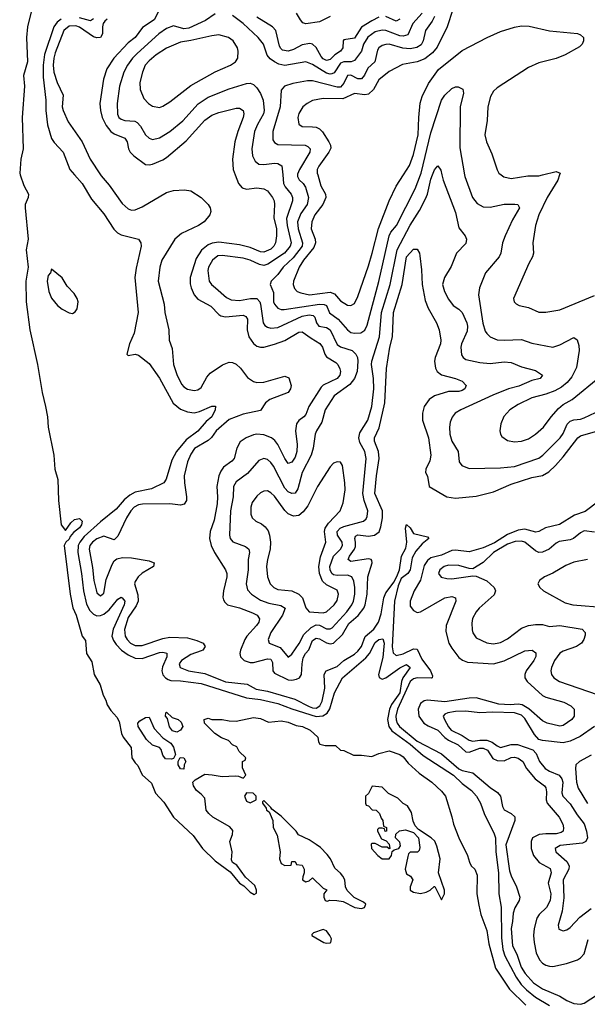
# Model space of a CAD drawing. Header units: inches. Extents: x 1305375 to 1407406, y 744550 to 841633.
# Tile 270 of 509: x 1365287 to 1368548, y 755234 to 760892. Entities that reach past the tile are written whole.
import ezdxf

# ---------------------------------------------------------------- set-up
doc = ezdxf.new("R2010")
doc.units = ezdxf.units.IN
doc.header["$MEASUREMENT"] = 0
doc.layers.add('B3765', color=7, linetype='Continuous')
doc.layers.add('B3766', color=7, linetype='Continuous')

msp = doc.modelspace()

# ---------------------------------------------------------------- linework, layer by layer
at = {"layer": 'B3765', "color": 5}
for points, elevation in [([(1365289.9, 760000), (1365310, 759938.8), (1365338, 759890), (1365335.8, 759870), (1365317.8, 759830), (1365317.1, 759810), (1365334.6, 759630), (1365324.6, 759570), (1365335.5, 759470), (1365322.2, 759390), (1365323.3, 759270), (1365344.7, 759110), (1365388, 758910), (1365415.6, 758750), (1365435.3, 758670), (1365446.3, 758610), (1365450.1, 758550), (1365482.7, 758390), (1365489.4, 758310), (1365504.8, 758250), (1365509.4, 758130), (1365525.4, 757990), (1365550, 757956.3), (1365579.5, 758000.5), (1365600.7, 758019.3), (1365630, 758026), (1365646, 758010), (1365642, 757990), (1365630, 757971.5), (1365595.1, 757944.9), (1365576.9, 757923.1), (1365570, 757906.3), (1365551.1, 757888.9), (1365542.4, 757870), (1365576.3, 757590), (1365592.7, 757512.7), (1365611.2, 757470), (1365646, 757350), (1365664.4, 757324.4), (1365670.3, 757250), (1365701.5, 757201.5), (1365715, 757130), (1365748.9, 757070), (1365765.5, 757010), (1365781.7, 756981.7), (1365790, 756954.8), (1365810, 756923), (1365844.4, 756884.4), (1365858.8, 756858.8), (1365871.8, 756790), (1365881.5, 756770), (1365926.4, 756710), (1365931.6, 756650), (1365950, 756621.7), (1365966.3, 756606.3), (1365990, 756553.7), (1366044.9, 756504.9), (1366067.1, 756447.1), (1366115.1, 756395.1), (1366170.2, 756310), (1366283.7, 756203.7), (1366337.3, 756130), (1366410, 756059.6), (1366495.6, 755995.6), (1366550, 755930.3), (1366574.2, 755914.2), (1366610, 755878.5), (1366634, 755866), (1366647, 755873), (1366646.6, 755890), (1366636.8, 755916.8), (1366584.7, 755964.7), (1366533.4, 756033.4), (1366509.2, 756050), (1366504.1, 756064.1), (1366506.6, 756110), (1366493.2, 756170), (1366509.2, 756210), (1366512.1, 756232.1), (1366494.2, 756254.2), (1366397.2, 756310), (1366373.2, 756330), (1366359, 756350), (1366350, 756418), (1366330, 756442), (1366302, 756462), (1366285.2, 756490), (1366281.2, 756510), (1366295.1, 756524.9), (1366350, 756555.8), (1366393.1, 756553.1), (1366450, 756542.4), (1366526.8, 756546.8), (1366544.7, 756544.7), (1366570, 756534), (1366586, 756550), (1366567.3, 756592.7), (1366566, 756630), (1366582, 756638), (1366586, 756650), (1366547.3, 756687.3), (1366534.6, 756714.6), (1366510, 756726), (1366486, 756750), (1366445.6, 756765.6), (1366408, 756790), (1366348, 756850), (1366346, 756870), (1366370, 756878), (1366390, 756871.3), (1366450, 756871), (1366490, 756862.8), (1366530, 756861), (1366630, 756882), (1366670, 756877.3), (1366716, 756856), (1366790, 756863.1), (1366830, 756855), (1366875.8, 756835.8), (1366911.3, 756830), (1366956, 756810), (1366998.8, 756770), (1367002.8, 756742.8), (1367012, 756730), (1367041.4, 756721.4), (1367102, 756722), (1367130, 756694), (1367150, 756692), (1367205.4, 756665.4), (1367250, 756666), (1367310, 756658), (1367350, 756676), (1367410, 756690.8), (1367470, 756670.4), (1367490, 756655.5), (1367519.2, 756619.2), (1367581.6, 756561.6), (1367655.5, 756510), (1367710, 756459.1), (1367732.4, 756430), (1367770, 756312), (1367779.1, 756270), (1367810.5, 756190), (1367859.1, 756090), (1367870.6, 756050.6), (1367881, 756030), (1367901, 756010), (1367915.5, 755975.5), (1367914, 755870), (1367924.2, 755804.2), (1367936.9, 755750), (1367970, 755658.8), (1367981.9, 755581.9), (1368021.2, 755441.2), (1368101.4, 755321.4), (1368195.5, 755230)], 840), ([(1365601.4, 760000), (1365645.4, 759950), (1365699.6, 759859.6), (1365770, 759776.5), (1365827.5, 759687.5), (1365847.9, 759667.9), (1365870, 759656.1), (1365970, 759630.5), (1365983, 759610), (1365983.7, 759590), (1365955.3, 759464.7), (1365947.6, 759410), (1365966.7, 759210), (1365944.9, 759090), (1365917.3, 759030), (1365902, 758970), (1365910, 758962), (1365949.3, 758970.7), (1365970, 758964), (1366030, 758915.5), (1366090, 758832), (1366168.1, 758688.1), (1366210, 758653.8), (1366250, 758638.3), (1366290, 758633.1), (1366320.2, 758639.8), (1366390.6, 758670.6), (1366411, 758671), (1366410.3, 758650), (1366390.2, 758610), (1366357.9, 758582.1), (1366310, 758526.7), (1366243.3, 758476.7), (1366188.1, 758410), (1366160, 758360), (1366127.7, 758252.3), (1366114, 758230), (1366044.6, 758195.4), (1365950, 758176.1), (1365920.3, 758159.7), (1365887.5, 758132.5), (1365840.3, 758079.7), (1365750, 758007.1), (1365657.8, 757922.2), (1365632.5, 757890), (1365623.1, 757870), (1365620.9, 757830), (1365641.3, 757710), (1365652.5, 757610), (1365670, 757533.8), (1365690, 757496.3), (1365710, 757475.7), (1365730, 757467.1), (1365750, 757467.7), (1365770, 757475.7), (1365799.9, 757500.1), (1365850, 757562), (1365870, 757574), (1365874.9, 757570), (1365890, 757550.4), (1365886.5, 757530), (1365823, 757390), (1365816.8, 757350), (1365825.1, 757325.1), (1365841.2, 757301.2), (1365872.4, 757270), (1365910, 757241.6), (1365950, 757222.5), (1365990, 757222.2), (1366090, 757255.6), (1366110, 757257.1), (1366131.9, 757251.9), (1366132.3, 757230), (1366106.7, 757173.3), (1366103.2, 757150), (1366110, 757127.9), (1366124, 757110), (1366139.8, 757099.8), (1366154.4, 757094.4), (1366210, 757093.5), (1366330, 757077.3), (1366590, 756994.4), (1366670, 756986.2), (1366770, 756962.6), (1366850, 756931.3), (1366990, 756888.5), (1367027.7, 756892.3), (1367053.1, 756906.9), (1367067.8, 756932.2), (1367095.5, 757024.5), (1367141.5, 757110), (1367275, 757225), (1367295.9, 757250), (1367330, 757312.3), (1367350, 757330.5), (1367373.4, 757333.4), (1367380.2, 757310), (1367377.9, 757270), (1367372.5, 757227.5), (1367348.3, 757130), (1367352, 757112), (1367370, 757102.7), (1367390, 757110.1), (1367470, 757166.7), (1367510, 757187.1), (1367530.1, 757170), (1367489.1, 757110.9), (1367480.6, 757090), (1367470, 757024.6), (1367423.7, 756956.3), (1367412.2, 756930), (1367399.4, 756870), (1367407.2, 756830), (1367425.9, 756805.9), (1367530, 756728.5), (1367604.2, 756664.2), (1367780.1, 756550), (1367830, 756502.3), (1367883.2, 756463.2), (1367911.7, 756430), (1367934.2, 756390), (1367956.1, 756330), (1368013.8, 756213.8), (1368020.6, 756190), (1368022.4, 756110), (1368038.7, 755990), (1368040.4, 755870), (1368053.3, 755793.3), (1368055.6, 755615.6), (1368062.4, 755550), (1368073.4, 755513.4), (1368139.5, 755390), (1368168.8, 755348.8), (1368198.5, 755318.5), (1368250, 755275), (1368330, 755226.8)], 860), ([(1365751.5, 760000), (1365754.9, 759994.9), (1365801.6, 759941.6), (1365875.7, 759835.7), (1365910, 759803.9), (1365930, 759798), (1365950, 759798.9), (1365990, 759815.7), (1366130, 759898.7), (1366170, 759909.5), (1366234, 759914), (1366270, 759908.4), (1366330, 759870.3), (1366369.2, 759830), (1366380.2, 759810), (1366384.7, 759790), (1366378.5, 759770), (1366346.2, 759730), (1366314.4, 759710), (1366216.1, 759663.9), (1366177.2, 759630), (1366104.2, 759510), (1366091.3, 759470), (1366082.5, 759390), (1366116.3, 759256.3), (1366121.5, 759210), (1366143.2, 759110), (1366144.7, 759050), (1366162.9, 759002.9), (1366169.6, 758910), (1366190, 758852.8), (1366217.3, 758797.3), (1366230, 758782.5), (1366250, 758769.5), (1366290, 758761.6), (1366310, 758765.7), (1366330, 758778.9), (1366361.8, 758838.2), (1366380.3, 758859.7), (1366452.1, 758907.9), (1366490, 758923.2), (1366510, 758921.4), (1366530, 758911.9), (1366555.5, 758890), (1366595.8, 758835.8), (1366630, 758813.6), (1366650, 758807.2), (1366690, 758808.3), (1366810, 758843.5), (1366833.4, 758833.4), (1366845.7, 758790), (1366843.6, 758770), (1366830.1, 758749.9), (1366724.6, 758710), (1366699, 758690), (1366670, 758645.4), (1366570, 758624.9), (1366490, 758595.2), (1366415.1, 758530), (1366388.6, 758491.4), (1366370, 758473), (1366291.8, 758428.2), (1366270, 758394.6), (1366250, 758351), (1366231.5, 758270), (1366232.9, 758230), (1366245.9, 758150), (1366245.5, 758130), (1366232.1, 758107.9), (1366210, 758101.9), (1366150, 758109.9), (1365992.1, 758107.9), (1365970, 758103.6), (1365945, 758090), (1365925.4, 758070), (1365901.2, 758030), (1365850, 757924), (1365830, 757904), (1365770, 757924), (1365730, 757908.9), (1365705.5, 757890), (1365689.5, 757870), (1365686.5, 757850), (1365704.4, 757744.4), (1365711.8, 757670), (1365725.1, 757614.9), (1365730, 757599.3), (1365750, 757582), (1365770, 757596.4), (1365784.3, 757675.7), (1365818, 757762), (1365830, 757781.6), (1365845.4, 757794.6), (1365877.8, 757802.2), (1365930, 757800.4), (1366030, 757783), (1366053.4, 757773.4), (1366058.9, 757770), (1366056, 757750), (1365989.4, 757710.6), (1365966.5, 757690), (1365950, 757664.2), (1365946.1, 757650), (1365966.3, 757586.3), (1365967.1, 757550), (1365955.6, 757524.4), (1365910, 757457), (1365888.6, 757388.6), (1365892.3, 757350), (1365903.9, 757330), (1365923.8, 757310), (1365950, 757296.2), (1365990, 757296.1), (1366110, 757336), (1366150, 757344.6), (1366250, 757339.5), (1366304.9, 757324.9), (1366341.3, 757310), (1366351.8, 757290), (1366338.5, 757270), (1366330, 757264.8), (1366270, 757244.6), (1366216.6, 757210), (1366203.5, 757190), (1366209.2, 757169.2), (1366256.4, 757150), (1366350, 757135.2), (1366470, 757087), (1366592.9, 757072.9), (1366645.6, 757045.6), (1366710, 757033.9), (1366866.8, 756986.8), (1366950, 756945), (1366970, 756937.2), (1366990, 756936.1), (1367011.6, 756948.4), (1367023.9, 756976.1), (1367039.7, 757050), (1367035.8, 757130), (1367047.6, 757150), (1367110, 757174.8), (1367150, 757209.3), (1367210, 757245.8), (1367230, 757263.6), (1367250.2, 757290), (1367272.6, 757347.4), (1367321, 757390), (1367348.9, 757430), (1367363, 757477), (1367378.3, 757570), (1367390, 757598.4), (1367438.2, 757661.8), (1367458.3, 757701.7), (1367468.4, 757730), (1367480.8, 757810), (1367505.1, 757854.9), (1367512.1, 757890), (1367503, 757970), (1367510, 757991), (1367530, 757972.7), (1367550, 757939.5), (1367630, 757920.4), (1367638, 757910), (1367599.7, 757880.3), (1367562.1, 757837.9), (1367541.1, 757798.9), (1367529.6, 757730), (1367516.1, 757710), (1367478.2, 757681.8), (1367461.2, 757638.8), (1367440.8, 757550), (1367427.3, 757287.4), (1367433.4, 757253.4), (1367450, 757238.9), (1367490, 757248.7), (1367550, 757276), (1367570, 757275.8), (1367596.8, 757216.8), (1367648.1, 757150), (1367658.5, 757121.5), (1367656.4, 757110), (1367652, 757108), (1367570, 757110.7), (1367550, 757103.8), (1367531.2, 757088.8), (1367457.8, 756930), (1367448.2, 756890), (1367449.1, 756869.2), (1367455.8, 756850), (1367469.7, 756830), (1367570, 756745.7), (1367710, 756672.8), (1367810, 756587.9), (1367830, 756578.3), (1367890, 756564.2), (1367990, 756479.2), (1368031.9, 756451.9), (1368050.1, 756430.1), (1368061.5, 756370), (1368070, 756351.4), (1368110.2, 756330), (1368131, 756311), (1368131.9, 756290), (1368080.2, 756150), (1368100.5, 756000.5), (1368110, 755972.2), (1368141.5, 755910), (1368160.7, 755850), (1368157.5, 755830), (1368131.1, 755788.9), (1368121.9, 755758.1), (1368118.8, 755710), (1368110.4, 755670), (1368118.2, 755570), (1368142.6, 755522.6), (1368167.6, 755447.6), (1368191.1, 755411.1), (1368238.4, 755358.4), (1368290, 755324), (1368390, 755282), (1368430, 755255.4), (1368470, 755238.3), (1368510, 755235.3), (1368530, 755241.1), (1368650, 755320.1)], 880), ([(1366524.2, 760000), (1366543, 759950), (1366564.9, 759924.9), (1366590, 759917.9), (1366650, 759925.1), (1366690, 759919.8), (1366710, 759907.5), (1366739.2, 759870), (1366748.3, 759850), (1366750.6, 759830), (1366747.4, 759752.6), (1366762.1, 759690), (1366762.5, 759650), (1366756.5, 759610), (1366747.1, 759590), (1366730, 759572.5), (1366690, 759556.7), (1366670, 759558), (1366610, 759583.1), (1366550, 759597.6), (1366430, 759612.4), (1366391.7, 759608.3), (1366370, 759598.1), (1366331.7, 759568.3), (1366300.7, 759519.3), (1366265.9, 759410), (1366265.8, 759374.2), (1366271.9, 759350), (1366290, 759310.2), (1366310, 759285.1), (1366385.4, 759245.4), (1366430, 759196.8), (1366441.7, 759190), (1366470, 759183.6), (1366570, 759193), (1366586.8, 759186.8), (1366596.1, 759170), (1366593.4, 759110), (1366603.1, 759070), (1366630, 759030.2), (1366650, 759015.9), (1366670, 759009.5), (1366690, 759010.7), (1366750, 759026.8), (1366810, 759049.2), (1366890, 759095.7), (1366910, 759098.9), (1366960.9, 759060.9), (1367011.7, 759031.7), (1367026.8, 759010), (1367039.4, 758970), (1367050, 758953.8), (1367102.4, 758922.4), (1367115.2, 758910), (1367126.3, 758886.3), (1367129.5, 758870), (1367125.8, 758850), (1367110.5, 758830.5), (1367030, 758791.7), (1367019.3, 758780.7), (1366948.9, 758670), (1366930, 758622.5), (1366920.1, 758610), (1366890.5, 758589.5), (1366876.4, 758570), (1366871.5, 758530), (1366880.1, 758450), (1366879.1, 758410), (1366870, 758378.4), (1366850, 758349.8), (1366830, 758342), (1366810, 758369.8), (1366770.4, 758450.4), (1366753.1, 758473.1), (1366732.7, 758490), (1366690, 758507.3), (1366650.1, 758509.9), (1366630, 758506.2), (1366587.1, 758490), (1366554, 758466), (1366534.8, 758430), (1366518.5, 758370), (1366504.9, 758355.1), (1366458.6, 758321.4), (1366442.1, 758297.9), (1366430.5, 758270), (1366418.8, 758210), (1366423.7, 758150), (1366421.7, 758110), (1366403.7, 758016.3), (1366381.9, 757950), (1366378.2, 757910), (1366387.7, 757870), (1366405.5, 757830), (1366470.1, 757730.1), (1366476.8, 757710), (1366476.8, 757690), (1366457.5, 757610), (1366454.4, 757574.4), (1366457.8, 757557.8), (1366464.4, 757544.4), (1366480.3, 757530), (1366550, 757512.1), (1366624.4, 757484.4), (1366651.1, 757470), (1366665, 757450), (1366660.8, 757430), (1366647.3, 757410), (1366592.2, 757350), (1366580.1, 757330), (1366554.6, 757270), (1366550.9, 757250), (1366554.7, 757230), (1366576.9, 757210), (1366610, 757198.5), (1366630, 757197.5), (1366710, 757220.1), (1366730, 757216.6), (1366738.6, 757198.6), (1366740.5, 757150), (1366750, 757137.7), (1366830, 757099.6), (1366850, 757097.4), (1366877.8, 757102.2), (1366894.5, 757110), (1366906.4, 757130), (1366908.8, 757190), (1366915.3, 757224.7), (1366929.2, 757250), (1366948.2, 757271.8), (1366970, 757325.3), (1366990, 757338.1), (1367010, 757334.3), (1367050, 757310.8), (1367070, 757305.8), (1367090, 757310.1), (1367141.1, 757358.9), (1367177.5, 757422.5), (1367232.1, 757467.9), (1367264.3, 757510), (1367272.3, 757530), (1367283.8, 757590), (1367286.7, 757690), (1367312.6, 757770), (1367310, 757784.5), (1367306.9, 757790), (1367290, 757793.8), (1367190, 757779.2), (1367173.6, 757790), (1367181.6, 757810), (1367210.7, 757849.3), (1367216.1, 757863.9), (1367216.6, 757890), (1367211.6, 757910), (1367216, 757924), (1367230, 757932), (1367290, 757924.2), (1367324.8, 757930), (1367351.7, 757948.3), (1367362.7, 757977.3), (1367372.2, 758030), (1367370.7, 758070), (1367326.4, 758170), (1367335.9, 758270), (1367351.9, 758370), (1367348.5, 758410), (1367325.6, 758470), (1367325.6, 758490), (1367353.1, 758546.9), (1367385.4, 758690), (1367393.4, 758886.6), (1367413.4, 759010), (1367428.1, 759070), (1367434.2, 759210), (1367484.7, 759370), (1367509.9, 759530), (1367550, 759572.6), (1367570, 759572.4), (1367583.2, 759550), (1367585.9, 759534.2), (1367595.1, 759455.1), (1367598.7, 759370), (1367617.4, 759277.4), (1367634.1, 759234.1), (1367682, 759150), (1367697.7, 759110), (1367706.2, 759050), (1367705, 759030), (1367673.4, 758950), (1367671, 758930), (1367675.6, 758890), (1367686.2, 758870), (1367710, 758851.8), (1367790, 758830.1), (1367830, 758814), (1367851.2, 758790), (1367845.2, 758770), (1367830, 758760.6), (1367810, 758756.1), (1367750, 758754.7), (1367670.4, 758729.6), (1367639.3, 758710), (1367610.1, 758669.9), (1367601.8, 758630), (1367600.6, 758590), (1367635.2, 758490), (1367648.9, 758390), (1367643, 758357), (1367620.2, 758310), (1367618.5, 758290), (1367629.3, 758269.3), (1367640.2, 758210), (1367740.3, 758150), (1367790, 758141.6), (1367910, 758154.4), (1368010, 758179.3), (1368110, 758222.4), (1368230, 758260.9), (1368290, 758272.2), (1368326.9, 758293.1), (1368366.1, 758330), (1368410, 758380.2), (1368493, 758490), (1368510, 758499.9), (1368595.3, 758524.7)], 920), ([(1366798, 760000), (1366803, 759950), (1366812, 759932), (1366847.2, 759890), (1366854.3, 759870), (1366855.1, 759850), (1366820.2, 759750), (1366824.1, 759710), (1366846.7, 759610), (1366840.9, 759590), (1366807.3, 759550), (1366713, 759487), (1366690, 759480.1), (1366664.3, 759484.3), (1366610, 759509.5), (1366570, 759521.7), (1366450, 759536.4), (1366425.9, 759534.1), (1366395.3, 759510), (1366371.4, 759470), (1366367.3, 759450), (1366375.5, 759390), (1366388.5, 759370), (1366411, 759350), (1366475.8, 759295.8), (1366501.7, 759281.7), (1366550, 759277.7), (1366613.2, 759290), (1366650, 759288.9), (1366666.4, 759270), (1366670, 759257.6), (1366685.3, 759150), (1366695.4, 759135.4), (1366710, 759125), (1366730, 759119.3), (1366770, 759123.9), (1366910, 759188.7), (1366950, 759195.7), (1366972, 759192), (1366981.6, 759181.6), (1366991.8, 759150), (1367005.4, 759130), (1367050, 759122.8), (1367070, 759109.5), (1367110, 759026), (1367130, 759011.6), (1367196.8, 758990), (1367218.4, 758970), (1367227, 758950), (1367230.1, 758929.9), (1367225.5, 758870), (1367210.7, 758830), (1367183.7, 758796.3), (1367092.7, 758730), (1367042.1, 758650), (1367021.8, 758578.2), (1366992, 758530), (1366985, 758510), (1366973.1, 758430), (1366961.1, 758390), (1366910.1, 758289.9), (1366884.4, 758195.6), (1366870, 758170.7), (1366850, 758169.3), (1366830, 758179.6), (1366810, 758199), (1366745.5, 758325.5), (1366730, 758347), (1366710, 758364.1), (1366690, 758369.8), (1366661.6, 758358.4), (1366596, 758284), (1366530, 758236.8), (1366515.3, 758210), (1366513, 758150), (1366497.2, 758070), (1366492.1, 757930), (1366496.6, 757910), (1366510.7, 757890.7), (1366584.4, 757864.4), (1366603.2, 757850), (1366606.3, 757830), (1366599.9, 757790), (1366599.3, 757730), (1366588.8, 757650), (1366596.3, 757616.3), (1366618.2, 757590), (1366670, 757556.3), (1366718.5, 757538.5), (1366786.6, 757526.6), (1366811.5, 757510), (1366797.5, 757470), (1366728.9, 757370), (1366714.5, 757330), (1366720.9, 757310), (1366784, 757284), (1366830, 757228.7), (1366850, 757245.3), (1366892.3, 757307.7), (1366920, 757360), (1366960.9, 757399.1), (1366990, 757414.3), (1367010, 757412), (1367050, 757391.7), (1367070, 757391.5), (1367081.6, 757398.4), (1367165.7, 757490), (1367196, 757530), (1367205.4, 757550), (1367212.4, 757590), (1367211.7, 757630), (1367206, 757666), (1367195.7, 757690), (1367170, 757700.9), (1367110, 757697.9), (1367090, 757702.8), (1367080.6, 757710), (1367070, 757729.8), (1367069.4, 757750.6), (1367089.5, 757810), (1367130.6, 757849.4), (1367141.6, 757870), (1367139.5, 757890), (1367112.8, 757930), (1367110.8, 757950), (1367128.3, 757970), (1367150, 757980.2), (1367262, 758010), (1367277, 758022.9), (1367283.7, 758036.3), (1367286.5, 758070), (1367265.8, 758130), (1367259.1, 758170), (1367278.2, 758370), (1367269.4, 758410), (1367241.9, 758461.9), (1367235.2, 758490), (1367241.5, 758518.5), (1367286.5, 758590), (1367309.9, 758670), (1367322.2, 758770), (1367320.1, 758830), (1367308.5, 758910), (1367310.4, 758930), (1367353.4, 759070), (1367365.5, 759210), (1367415.7, 759370), (1367455.9, 759570), (1367530, 759711.5), (1367584.3, 759795.7), (1367618.4, 759861.6), (1367629.5, 759890), (1367650, 759974.9), (1367659.4, 760000)], 940), ([(1366883, 760000), (1366882.3, 759990), (1366891.9, 759971.9), (1366915.3, 759950), (1366929.4, 759929.4), (1366945.3, 759870), (1366937.6, 759830), (1366901.5, 759778.5), (1366883.1, 759730), (1366885.9, 759690), (1366911.8, 759610), (1366909.4, 759590), (1366857.5, 759522.5), (1366801, 759470), (1366770, 759428.3), (1366731.9, 759390), (1366726.7, 759370), (1366744.3, 759324.3), (1366745, 759270), (1366750, 759257.3), (1366770, 759234), (1366790, 759226.6), (1366806.5, 759226.5), (1367010, 759257.2), (1367035.7, 759255.7), (1367048.9, 759248.9), (1367067.6, 759207.6), (1367115.9, 759170), (1367170, 759109.3), (1367190, 759094.8), (1367209.8, 759090.2), (1367247.1, 759092.9), (1367270, 759108.2), (1367283.6, 759136.4), (1367350, 759387.2), (1367409.7, 759650.3), (1367419.4, 759670), (1367452.2, 759710), (1367559.3, 759920.7), (1367588.9, 760000)], 960), ([(1366999.4, 760000), (1367016.4, 759936.4), (1367043.5, 759890), (1367045.4, 759870), (1367029.2, 759830), (1366983.3, 759770), (1366966.1, 759730), (1366961.5, 759690), (1366984, 759630), (1366987, 759610), (1366976.6, 759583.4), (1366917.5, 759510), (1366892.1, 759470), (1366860.5, 759390), (1366858.5, 759370), (1366866.5, 759346.5), (1366880.9, 759330), (1366901.4, 759321.4), (1366951, 759311), (1367070, 759325.1), (1367096, 759316), (1367130, 759277.1), (1367170, 759252.3), (1367190, 759249.2), (1367210, 759261.7), (1367230, 759301.6), (1367290, 759476.5), (1367312.9, 759550), (1367347.6, 759692.4), (1367409.3, 759850), (1367450, 759934.2), (1367491.5, 760000)], 980), ([(1367712.8, 760000), (1367720.2, 759970), (1367790, 759784.4), (1367810, 759695.5), (1367847, 759650), (1367854.9, 759630), (1367850, 759606.3), (1367796.8, 759550), (1367766.8, 759473.2), (1367727.1, 759410), (1367716.2, 759370), (1367727.3, 759330), (1367750, 759285.3), (1367778.3, 759250), (1367810, 759229.2), (1367829.1, 759209.1), (1367856.4, 759150), (1367860.1, 759130), (1367857.4, 759102.6), (1367825.5, 759030), (1367821.2, 759010), (1367825.2, 758965.2), (1367834.3, 758950), (1367850, 758939.7), (1367930, 758922.5), (1367990, 758916.2), (1368070, 758925.1), (1368110, 758922.7), (1368170, 758896.3), (1368250, 758876.3), (1368290.3, 758850), (1368278, 758830), (1368230, 758819.3), (1368153.9, 758786.1), (1368095, 758770), (1368005.1, 758734.9), (1367822.4, 758650), (1367788.7, 758630), (1367772.1, 758607.9), (1367761.1, 758578.9), (1367755.9, 758550), (1367758.5, 758510), (1367770.2, 758470), (1367806.2, 758410), (1367812, 758352.1), (1367827.2, 758330), (1367870, 758312.6), (1368050, 758315.9), (1368130, 758325.1), (1368270, 758372), (1368293.2, 758390), (1368392.4, 758490), (1368410, 758513.7), (1368433, 758567), (1368450, 758585), (1368470, 758592.7), (1368510, 758596.6), (1368530, 758603.4), (1368627.7, 758650)], 940), ([(1367841.9, 760000), (1367843.5, 759990), (1367889.1, 759869.1), (1367915, 759835), (1367950, 759816.3), (1367990, 759815.1), (1368070, 759830.7), (1368131, 759831), (1368148.9, 759828.9), (1368159, 759810), (1368118, 759742), (1368076.2, 759650), (1368060.8, 759610), (1368051.1, 759550), (1368041.2, 759530), (1367962.3, 759437.7), (1367928.4, 759350), (1367922.2, 759310), (1367948, 759148), (1367962.1, 759102.1), (1367970, 759087.8), (1367989.5, 759069.5), (1368030, 759052.8), (1368070, 759049.4), (1368170, 759053.5), (1368230, 759033.4), (1368350, 759010.2), (1368390, 759023.5), (1368470, 759064.9), (1368490, 759052), (1368499.6, 759019.6), (1368500.5, 758990), (1368486.7, 758893.3), (1368460.1, 758839.9), (1368432.5, 758807.5), (1368399.4, 758780.6), (1368361.7, 758758.3), (1368310, 758739.1), (1368230, 758719.8), (1368150, 758681.1), (1368103.6, 758650), (1368068.3, 758611.7), (1368050.4, 758570.4), (1368045.3, 758530), (1368048.7, 758510), (1368056.9, 758496.9), (1368090, 758473.6), (1368130, 758466.7), (1368170, 758470.2), (1368210, 758484.3), (1368250.9, 758510), (1368296.4, 758550), (1368340.3, 758610), (1368382.4, 758657.6), (1368410, 758680.6), (1368461.1, 758710), (1368620.9, 758839.1)], 960), ([(1368054, 760000), (1368069.4, 759989.4), (1368110, 759978.9), (1368206.1, 759993.9), (1368270, 759995.3), (1368290.4, 760000)], 980), ([(1368388.8, 760000), (1368378.9, 759970), (1368317.3, 759870), (1368269.5, 759770), (1368251, 759710), (1368235.2, 759610), (1368239.1, 759550), (1368234.2, 759530), (1368212.2, 759490), (1368124.9, 759290), (1368128.2, 759270), (1368139, 759259), (1368156, 759250), (1368210, 759238), (1368270, 759211.7), (1368310, 759210.3), (1368390, 759224.2), (1368590, 759306.7)], 980), ([(1368614.9, 758125.1), (1368535, 758065), (1368474.8, 758045.2), (1368389.2, 757990.8), (1368307.2, 757972.8), (1368270, 757950.5), (1368253, 757947), (1368190, 757963.8), (1368150, 757959.2), (1368090, 757934.3), (1368014.3, 757885.7), (1367950, 757857.9), (1367870, 757834.9), (1367790, 757844.4), (1367770, 757842), (1367710, 757815.1), (1367650, 757799.8), (1367630, 757784.7), (1367610, 757755), (1367589.3, 757670.7), (1367553, 757610), (1367529.4, 757550), (1367530, 757521.5), (1367550, 757497.8), (1367570, 757485.5), (1367590, 757488.5), (1367729.9, 757570.1), (1367770, 757577.3), (1367790.1, 757570.1), (1367793, 757550), (1367738.1, 757410), (1367735.8, 757375.8), (1367753.3, 757310), (1367770, 757279.7), (1367810, 757227.3), (1367831, 757211), (1367859.9, 757199.9), (1368009.9, 757190.1), (1368070, 757208.5), (1368190, 757264.7), (1368230.7, 757270), (1368253.3, 757253.3), (1368253, 757233), (1368241, 757210), (1368196.4, 757150), (1368188.4, 757130), (1368190.1, 757110), (1368203.5, 757090), (1368290, 757009.5), (1368310, 756998.4), (1368412.4, 756970), (1368453, 756950), (1368473, 756930), (1368473, 756890), (1368459.3, 756870), (1368410, 756836.4), (1368390, 756831.8), (1368318, 756850), (1368290, 756863.7), (1368212.7, 756932.7), (1368174.7, 756954.7), (1368150, 756959.1), (1368104.5, 756955.5), (1368039, 756959), (1367910, 756995.5), (1367870, 756994.2), (1367730, 756971.7), (1367630, 756981.7), (1367610, 756978.2), (1367590, 756963), (1367575.9, 756930), (1367579.6, 756890), (1367609.6, 756849.6), (1367633.9, 756833.9), (1367690, 756809.7), (1367730, 756766.9), (1367750, 756752.3), (1367806, 756726), (1367850, 756685.4), (1367870, 756683.7), (1367930, 756705.2), (1367950, 756706.2), (1367974.3, 756694.3), (1368005.9, 756645.9), (1368030, 756635.1), (1368070, 756632.8), (1368110, 756652.2), (1368130, 756653.6), (1368150, 756648), (1368177.3, 756630), (1368197.9, 756590), (1368249.1, 756529.1), (1368302.7, 756490), (1368310, 756478.3), (1368314.3, 756454.3), (1368312.5, 756410), (1368317.8, 756390), (1368386.3, 756310), (1368407.1, 756270), (1368411.3, 756248.7), (1368409.3, 756230), (1368398.2, 756221.8), (1368370, 756214.8), (1368310, 756214.7), (1368270.7, 756209.3), (1368232.9, 756190), (1368224.9, 756170), (1368226.2, 756130), (1368238.1, 756090), (1368272.5, 756050), (1368335.1, 756015.1), (1368340.9, 755990), (1368323.4, 755930), (1368339, 755870), (1368334, 755830), (1368313.6, 755790), (1368271.1, 755750), (1368258.9, 755730), (1368241.9, 755670), (1368238.6, 755630), (1368242.3, 755590), (1368254.4, 755530), (1368273.3, 755490), (1368290, 755471.5), (1368310, 755459.5), (1368330, 755452.6), (1368350, 755452.1), (1368428.5, 755468.5), (1368492.6, 755490), (1368510, 755500.6), (1368530, 755524.4), (1368553.3, 755606.7)], 920), ([(1368590, 757946.2), (1368530, 757954.5), (1368510, 757944.2), (1368468.8, 757911.2), (1368450, 757903), (1368387.2, 757892.8), (1368370, 757884.5), (1368329.3, 757850), (1368290, 757831.8), (1368270, 757830.9), (1368250, 757839.6), (1368190, 757889.3), (1368170, 757894.8), (1368133.1, 757893.1), (1368090, 757877.9), (1368010, 757830.3), (1367950, 757772.4), (1367890, 757736.9), (1367870, 757737.7), (1367810, 757755.7), (1367750, 757757), (1367725.2, 757750), (1367701.6, 757730), (1367693.1, 757710), (1367708.6, 757688.6), (1367740.7, 757680.7), (1367770, 757679.3), (1367890, 757695.5), (1367910, 757694.4), (1367970, 757667.5), (1368013.8, 757630), (1368019.7, 757610), (1368012.9, 757587.1), (1367926, 757510), (1367909.3, 757490), (1367889, 757451), (1367884.1, 757424.1), (1367886.1, 757386.1), (1367890, 757368.2), (1367910, 757340.3), (1367971.4, 757311.4), (1368006.3, 757306.3), (1368030, 757308.8), (1368050, 757314), (1368090, 757335.1), (1368170, 757394.6), (1368210, 757410.1), (1368250, 757417.3), (1368290, 757415.7), (1368330, 757405.9), (1368390, 757411.3), (1368518.8, 757390), (1368536.3, 757370), (1368535.9, 757355.9), (1368528.4, 757330), (1368514.9, 757310), (1368486.7, 757290), (1368410, 757263.7), (1368390, 757252.1), (1368360.1, 757210), (1368341.7, 757170), (1368338.5, 757150), (1368341.6, 757130), (1368354.9, 757110), (1368389.1, 757089.1), (1368715.7, 756975.7)], 940), ([(1368550, 757790.8), (1368470, 757773.9), (1368424, 757756), (1368350, 757712), (1368302, 757690), (1368273.4, 757670), (1368263, 757650), (1368275.5, 757630), (1368296.3, 757610), (1368421.3, 757541.3), (1368464.7, 757530), (1368654.4, 757514.4)], 960), ([(1368589.7, 756829.7), (1368506.4, 756773.6), (1368450, 756746.8), (1368410, 756736.1), (1368289.9, 756749.9), (1368270, 756756.5), (1368244, 756784), (1368190, 756875.6), (1368170, 756894.8), (1368130, 756909.9), (1368006.2, 756913.8), (1367930, 756908.6), (1367850, 756917.9), (1367790, 756915.9), (1367747.7, 756910), (1367730, 756901.7), (1367719.6, 756890), (1367727.4, 756870), (1367750, 756828.1), (1367765.4, 756810), (1367830, 756778.1), (1367870, 756751.4), (1367890, 756747.2), (1367930, 756752.6), (1367971.4, 756751.4), (1368001.4, 756741.4), (1368030, 756719.4), (1368050, 756710.5), (1368110, 756727.6), (1368146.3, 756726.3), (1368235.6, 756695.6), (1368254.7, 756674.7), (1368274.4, 756630), (1368305.1, 756590), (1368330, 756574.3), (1368386, 756550), (1368401.8, 756530), (1368407, 756510), (1368401.9, 756450), (1368408.1, 756430), (1368450, 756387), (1368490, 756322.2), (1368530.5, 756270.5), (1368544.4, 756230), (1368548.8, 756191.2), (1368539.3, 756170), (1368520.3, 756159.7), (1368392.5, 756147.5), (1368362.8, 756130), (1368366.5, 756110), (1368430, 756054.8), (1368443, 756030), (1368442.3, 756010), (1368409.1, 755950), (1368413.9, 755846.1), (1368403.3, 755770), (1368380.9, 755690), (1368385.4, 755665.4), (1368410, 755657.4), (1368430, 755662), (1368450, 755675.6), (1368505.2, 755734.8), (1368570, 755784.1)], 940), ([(1368570, 756666.2), (1368503.1, 756630), (1368482.9, 756610), (1368479.8, 756590), (1368486.2, 756510), (1368495.3, 756475.3), (1368548.7, 756388.7)], 960)]:
    msp.add_lwpolyline(points, dxfattribs=dict(at, elevation=elevation))
for points, elevation in [([(1365470, 759458), (1365462.8, 759437.2), (1365450, 759422), (1365443.8, 759390), (1365454, 759330), (1365470, 759291), (1365504.4, 759250), (1365530, 759228.7), (1365570, 759208), (1365590, 759204), (1365606.3, 759213.7), (1365616, 759230), (1365622.7, 759270), (1365617.2, 759290), (1365598.9, 759318.9), (1365560.2, 759360.2), (1365530, 759408)], 860), ([(1367110, 758351.1), (1367090, 758343), (1367070, 758322.4), (1366997.5, 758210), (1366941.8, 758098.2), (1366916.2, 758063.8), (1366890, 758042.2), (1366859.5, 758039.5), (1366830, 758051.9), (1366811, 758071), (1366750, 758153.7), (1366730, 758172.5), (1366710, 758183.8), (1366690, 758182.8), (1366670, 758172.8), (1366650, 758154.7), (1366622.7, 758117.3), (1366615, 758090), (1366615.2, 758050), (1366622, 758030), (1366644.4, 758010), (1366675.2, 757995.2), (1366698, 757978), (1366714.8, 757954.8), (1366722.8, 757930), (1366727.3, 757890), (1366725.7, 757850), (1366710.1, 757790), (1366705.7, 757750), (1366710.8, 757690), (1366724.9, 757650), (1366746.9, 757630), (1366770, 757618.4), (1366850, 757609.2), (1366890.5, 757590.5), (1366910.9, 757570), (1366931.7, 757511.7), (1366950, 757490.3), (1367030, 757483.6), (1367050, 757490.2), (1367093.6, 757530), (1367110, 757555.3), (1367118.7, 757590), (1367110, 757613.8), (1367050, 757644.2), (1367026.5, 757666.5), (1367009.2, 757709.2), (1367004.7, 757750), (1367014.9, 757805.1), (1367045.4, 757890), (1367038.7, 757950), (1367041.9, 757970), (1367060.3, 757999.7), (1367128, 758070), (1367145.3, 758114.7), (1367156.3, 758190), (1367155.7, 758230), (1367141.3, 758330), (1367129.6, 758349.6)], 960), ([(1366158, 756642), (1366124, 756644), (1366110, 756666), (1366099.3, 756699.3), (1366089.2, 756709.2), (1366050, 756722.7), (1366015.9, 756755.9), (1365968, 756830), (1365966, 756850), (1365977.2, 756862.8), (1366010, 756882.8), (1366030, 756884.7), (1366059.2, 756819.2), (1366110, 756766), (1366154.4, 756734.4), (1366170, 756712), (1366182, 756670), (1366170, 756646)], 840), ([(1366190, 756797.2), (1366165.4, 756805.4), (1366148.3, 756828.3), (1366136.5, 756876.5), (1366124, 756890), (1366126, 756910), (1366130, 756912), (1366163, 756883), (1366198, 756870), (1366215.2, 756855.2), (1366224, 756830), (1366210, 756809.2)], 840), ([(1366230, 756586), (1366210, 756588), (1366198, 756610), (1366198, 756630), (1366208, 756652), (1366230, 756651), (1366242, 756630), (1366232, 756610)], 840), ([(1367312, 756488), (1367290, 756446), (1367274, 756430), (1367274, 756390), (1367278, 756378), (1367290, 756374), (1367312, 756352), (1367334, 756350), (1367354, 756330), (1367363.6, 756303.6), (1367374, 756290), (1367378, 756258), (1367394, 756250), (1367394, 756230), (1367387.3, 756227.3), (1367382, 756242), (1367370, 756246), (1367350, 756246), (1367342, 756238), (1367342, 756230), (1367364.7, 756184.7), (1367392.7, 756172.7), (1367410, 756154), (1367414, 756130), (1367410, 756128), (1367398, 756138), (1367370, 756138), (1367330, 756158), (1367310, 756158), (1367306, 756154), (1367307.7, 756130), (1367344, 756090), (1367370, 756070.8), (1367409.1, 756070.9), (1367424, 756090), (1367427.3, 756112.7), (1367438, 756122), (1367466, 756130), (1367475.3, 756144.7), (1367470, 756166), (1367446, 756190), (1367447.3, 756212.7), (1367468.4, 756231.6), (1367504, 756236), (1367550, 756222), (1367578, 756190), (1367585.4, 756134.6), (1367582, 756118), (1367572, 756108), (1367530, 756108.7), (1367520.7, 756099.3), (1367516.8, 756083.2), (1367502, 756010), (1367510, 755984.7), (1367532, 755970), (1367546, 755950), (1367530.8, 755910), (1367530.8, 755890), (1367550, 755878), (1367590, 755870.7), (1367622, 755878), (1367646, 755890), (1367668.4, 755911.6), (1367671.6, 755911.6), (1367710, 755834), (1367728, 755870), (1367728, 755890), (1367694, 755990), (1367702, 756070), (1367683.9, 756143.9), (1367671.5, 756171.5), (1367651.5, 756191.5), (1367579, 756239), (1367559, 756259), (1367546.6, 756286.6), (1367537.2, 756337.2), (1367514.6, 756374.6), (1367490, 756388), (1367459.5, 756419.5), (1367406, 756446), (1367370, 756481.2)], 840), ([(1366590, 756448.7), (1366578.8, 756430), (1366590, 756401), (1366610, 756392), (1366630, 756402), (1366646, 756410), (1366646, 756430), (1366627.3, 756447.3)], 840), ([(1366690, 756406), (1366682, 756398), (1366682, 756390), (1366702, 756362), (1366704.7, 756350), (1366719.8, 756339.8), (1366726.8, 756326.8), (1366741, 756290), (1366744, 756250), (1366766.9, 756206.9), (1366783, 756110), (1366779.1, 756070), (1366790, 756042.8), (1366810, 756031.3), (1366846, 756034), (1366850, 756054), (1366870, 756054), (1366878, 756038), (1366910, 756034), (1366922, 756010), (1366922, 755990), (1366912.7, 755967.3), (1366912, 755950), (1366930, 755938), (1366950, 755944.7), (1366970, 755962), (1367030, 755902), (1367052, 755892), (1367034, 755870), (1367034, 755850), (1367042, 755830), (1367053.2, 755826.8), (1367068, 755832), (1367108.4, 755831.6), (1367144.7, 755824.7), (1367212, 755790), (1367250, 755784), (1367268, 755790), (1367275.3, 755810), (1367262, 755822), (1367209, 755849), (1367168.9, 755888.9), (1367158, 755910), (1367154, 755950), (1367144, 755970), (1367130, 755988.7), (1367097.5, 756017.5), (1367072.3, 756070), (1367054.3, 756094.3), (1367014.7, 756134.7), (1366990, 756152.7), (1366950, 756179.3), (1366889, 756209), (1366875.3, 756230), (1366790, 756315.3), (1366735.3, 756355.3), (1366730, 756366)], 840), ([(1367030, 755665.1), (1366975.5, 755644.5), (1366964.9, 755635.1), (1366964.4, 755630), (1367034, 755590), (1367050, 755585.4), (1367070, 755587.4), (1367074.5, 755590), (1367077.6, 755610), (1367069.6, 755630), (1367050, 755657)], 840)]:
    msp.add_lwpolyline(points, close=True, dxfattribs=dict(at, elevation=elevation))
at = {"layer": 'B3766', "color": 5}
for points, elevation in [([(1365355.1, 760944.9), (1365331.5, 760850), (1365324.8, 760790), (1365330.8, 760650), (1365309.4, 760570), (1365314.4, 760510), (1365301.6, 760330), (1365306.6, 760150), (1365293.7, 760090), (1365286.6, 760010), (1365289.9, 760000)], 840), ([(1366090, 760950.4), (1366059.9, 760890), (1365992.5, 760847.5), (1365950.7, 760790), (1365910, 760758.1), (1365827.8, 760670), (1365786.9, 760610), (1365768.4, 760550), (1365748, 760410), (1365750.1, 760370), (1365760.8, 760330), (1365783.7, 760283.7), (1365809.6, 760250), (1365830, 760235.7), (1365891, 760210), (1365903.9, 760190), (1365912.5, 760150), (1365921.6, 760130), (1365941.5, 760110), (1366010, 760059.8), (1366030, 760057), (1366050, 760061.5), (1366110, 760086.5), (1366130, 760099.4), (1366244, 760196), (1366350, 760313.7), (1366390, 760343.3), (1366430, 760358.9), (1366530, 760384.1), (1366550, 760383), (1366570.1, 760370.1), (1366574.8, 760350), (1366571.3, 760330), (1366539.1, 760250), (1366523.3, 760190), (1366508.7, 760090), (1366512.9, 760030), (1366524.2, 760000)], 920), ([(1367775.7, 760950), (1367743.1, 760850), (1367685.4, 760734.6), (1367659.2, 760700.8), (1367613.8, 760666.2), (1367571.1, 760648.9), (1367486.8, 760633.2), (1367410, 760594.5), (1367350, 760545.5), (1367319, 760490), (1367290, 760464.4), (1367270, 760459), (1367210, 760467.7), (1367143.2, 760436.8), (1367030, 760439.1), (1366970, 760427), (1366938.3, 760410), (1366913.4, 760390), (1366890, 760353.3), (1366884.6, 760330), (1366891, 760291), (1366910, 760277.5), (1366970, 760276.6), (1366990, 760273.8), (1367010, 760264.7), (1367026.7, 760246.7), (1367062.3, 760190), (1367073.4, 760170), (1367073.8, 760153.8), (1367063, 760130), (1367005.1, 760050), (1366996.2, 760030), (1366996.8, 760010), (1366999.4, 760000)], 980), ([(1365524.8, 760895.2), (1365502.4, 760877.6), (1365483.3, 760850), (1365428.7, 760691.3), (1365421.1, 760630), (1365421.9, 760561.9), (1365437.5, 760430), (1365437.1, 760370), (1365447.1, 760287.1), (1365469.5, 760209.5), (1365485.4, 760185.4), (1365537.3, 760130), (1365575, 760030), (1365601.4, 760000)], 860), ([(1365790, 760894.8), (1365776.2, 760883.8), (1365766.6, 760870), (1365762.3, 760850), (1365761.5, 760810), (1365750, 760789.9), (1365730, 760786.5), (1365710, 760793.3), (1365630, 760849.5), (1365610, 760856.5), (1365570, 760853.9), (1365541, 760830), (1365490, 760701.4), (1365481.9, 760670), (1365478.6, 760630), (1365483.4, 760590), (1365501.1, 760530), (1365537.2, 760457.2), (1365531.5, 760391.5), (1365536.6, 760370), (1365565.4, 760305.4), (1365645.7, 760190), (1365692.2, 760090), (1365751.5, 760000)], 880), ([(1365710, 760896.2), (1365694.1, 760885.9), (1365630, 760901.9)], 860), ([(1366410, 760924.7), (1366353.6, 760886.4), (1366257.8, 760842.2), (1366230, 760839.3), (1366170, 760855.5), (1366130, 760840.5), (1366086.8, 760810), (1365962.2, 760697.8), (1365935.2, 760670), (1365906.5, 760630), (1365885.7, 760590), (1365859.3, 760510), (1365847.2, 760410), (1365848.4, 760348.4), (1365856.8, 760330), (1365870, 760319.5), (1365890, 760313.1), (1365948.6, 760308.6), (1365961.1, 760301.1), (1365980.4, 760280.4), (1366010.2, 760230), (1366030, 760210.2), (1366050, 760203.8), (1366090, 760212.5), (1366150, 760250.1), (1366223.9, 760310), (1366311.6, 760408.4), (1366370, 760446.9), (1366490, 760494.1), (1366590, 760524.7), (1366610, 760526.1), (1366630, 760519), (1366650, 760499.2), (1366670, 760466.7), (1366685.1, 760430), (1366692.1, 760370), (1366686.6, 760350), (1366652.6, 760290), (1366635.9, 760250), (1366619.8, 760150), (1366623.7, 760110), (1366638.8, 760078.8), (1366661.6, 760061.6), (1366690, 760059.5), (1366750, 760066.9), (1366770, 760065.3), (1366792.7, 760052.7), (1366798, 760000)], 940), ([(1367598.9, 760930), (1367545.2, 760870), (1367516.2, 760803.8), (1367490, 760796.3), (1367470, 760799.5), (1367391.1, 760828.9), (1367370, 760831.4), (1367330, 760821.8), (1367288, 760792), (1367262.5, 760750), (1367250, 760709.8), (1367210, 760657.3), (1367190.8, 760649.2), (1367150, 760649.2), (1367130, 760641.2), (1367093.7, 760586.3), (1367079.6, 760580.4), (1367070, 760578.8), (1367050, 760585.2), (1366970, 760634.5), (1366930.8, 760649.2), (1366810, 760629), (1366776.6, 760636.6), (1366750, 760649.9), (1366726.3, 760666.3), (1366708.2, 760688.2), (1366687.4, 760750), (1366657.8, 760790), (1366570.5, 760870), (1366510, 760916.2)], 940), ([(1367350, 760905.6), (1367310, 760885.5), (1367250, 760849), (1367210, 760784.8), (1367150, 760776.5), (1367145.6, 760770), (1367143.1, 760730), (1367129.8, 760710.2), (1367097.2, 760690), (1367070, 760663.7), (1367050, 760656.7), (1367030, 760667.2), (1367019.5, 760679.5), (1366990, 760732.1), (1366970, 760750.9), (1366954.7, 760754.7), (1366910, 760747.6), (1366859.3, 760720.7), (1366830, 760711.2), (1366797.3, 760717.3), (1366786.2, 760726.2), (1366779.7, 760739.7), (1366757.5, 760830), (1366739.1, 760850), (1366650, 760905.9)], 920), ([(1367669.7, 760910), (1367656.9, 760883.1), (1367618.3, 760830), (1367605.3, 760770), (1367592.6, 760747.4), (1367568.6, 760731.4), (1367530, 760724.7), (1367487.6, 760727.6), (1367410, 760750.3), (1367390, 760749.9), (1367370, 760743.2), (1367351.1, 760730), (1367343.1, 760716.9), (1367326.9, 760650), (1367286.5, 760613.5), (1367267.5, 760572.5), (1367250, 760551), (1367230, 760552.5), (1367190, 760573.5), (1367170, 760570.4), (1367150, 760527.6), (1367130, 760504.6), (1367110, 760503.5), (1366970, 760540.4), (1366940.6, 760539.4), (1366855.5, 760524.5), (1366808.9, 760510), (1366790, 760486.6), (1366783.1, 760390), (1366741.6, 760250), (1366741.9, 760201.9), (1366750, 760186), (1366770, 760174), (1366926.8, 760170), (1366942.6, 760162.6), (1366955, 760150), (1366954.3, 760130), (1366894.2, 760030), (1366883.3, 760003.3), (1366883, 760000)], 960), ([(1367070, 760909.2), (1367010, 760878.4), (1366930, 760868.1), (1366914.4, 760874.4), (1366899.7, 760890), (1366876.7, 760930)], 880), ([(1367470, 760894.2), (1367450, 760882.8), (1367390, 760909.1)], 920), ([(1367491.5, 760000), (1367525.7, 760054.3), (1367550, 760116.9), (1367576.6, 760230), (1367579.4, 760330), (1367587.9, 760412.1), (1367599.2, 760450), (1367634.9, 760525.1), (1367693.9, 760606.1), (1367830, 760715.2), (1367972.4, 760790), (1368050, 760823.8), (1368130, 760849.4), (1368170, 760855.9), (1368214.6, 760854.6), (1368330, 760827.5), (1368492, 760812), (1368510, 760804.6), (1368525.7, 760790), (1368527.2, 760770), (1368519.5, 760750), (1368504.1, 760735.9), (1368421.3, 760690), (1368370, 760667.8), (1368270, 760644.1), (1368210, 760617.3), (1368030, 760501), (1368010, 760480.5), (1367991.8, 760450), (1367977, 760390), (1367972.2, 760312.2), (1367958.9, 760230), (1367969.5, 760189.5), (1368000.3, 760120.3), (1368029.3, 760029.3), (1368039.5, 760010), (1368054, 760000)], 980), ([(1367588.9, 760000), (1367592.7, 760010), (1367650, 760240.9), (1367710, 760428.7), (1367730, 760458.5), (1367770, 760495.8), (1367790, 760505.3), (1367806.2, 760506.2), (1367833, 760493), (1367837.7, 760470), (1367817.2, 760390), (1367816.2, 760156.2), (1367841.9, 760000)], 960), ([(1367659.4, 760000), (1367670, 760028.2), (1367690, 760052.4), (1367706.4, 760026.4), (1367712.8, 760000)], 940), ([(1368290.4, 760000), (1368370, 760018.5), (1368392.1, 760010), (1368388.8, 760000)], 980)]:
    msp.add_lwpolyline(points, dxfattribs=dict(at, elevation=elevation))
at = {"layer": 'B3766', "color": 5, "elevation": 960}
msp.add_lwpolyline([(1366430, 760803.9), (1366390, 760799.5), (1366270, 760771.2), (1366210, 760761.7), (1366130, 760728.8), (1366071, 760690), (1366030, 760656.1), (1366007.8, 760630), (1365992.1, 760590), (1365977.6, 760530), (1365979.3, 760490), (1365999, 760439), (1366026, 760410), (1366050, 760394.9), (1366090, 760386.9), (1366110, 760394), (1366150, 760419.1), (1366270, 760513.7), (1366410, 760591.9), (1366497, 760630), (1366526, 760650), (1366539.1, 760670), (1366542.4, 760710), (1366537.4, 760730), (1366514, 760770), (1366485.6, 760790)], close=True, dxfattribs=at)

doc.saveas('drawing.dxf')
